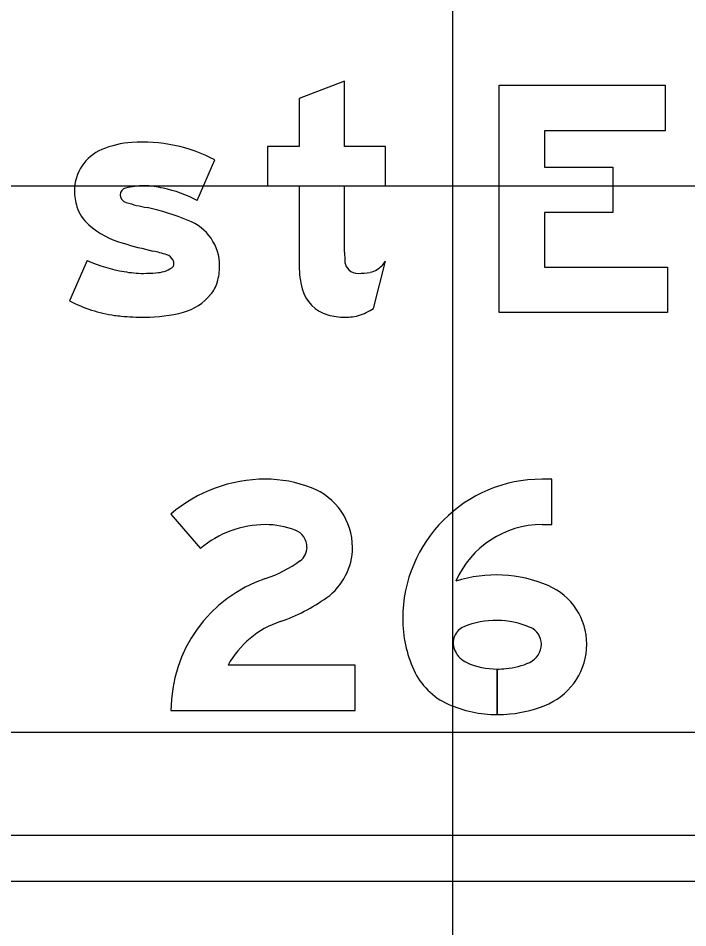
# Model space of a CAD drawing. Extents: x 2193008 to 2198143, y 1236112 to 1237864.
# Drawn here: x 2194931.268 to 2194933.721, y 1237206.39 to 1237209.72 of the extents above; entities that cross this region are included whole.
import ezdxf

# ---------------------------------------------------------------- set-up
doc = ezdxf.new("R2010")
doc.units = 0
for name, color, linetype in [('GSBWFILL', 7, 'Continuous'), ('GSCOLORFILL', 7, 'Continuous'), ('GSDIMS', 7, 'Continuous'), ('GSOUTLINE', 7, 'Continuous'), ('M-ROADS', 7, 'Continuous')]:
    doc.layers.add(name, color=color, linetype=linetype)

msp = doc.modelspace()

# ---------------------------------------------------------------- linework, layer by layer
at = {"layer": 'GSBWFILL'}
for p, q in [((2194931.9241, 1237209.053), (2194931.9887, 1237209.2014)), ((2194931.5215, 1237208.8334), (2194931.4569, 1237208.685)), ((2194932.5703, 1237208.6578), (2194932.6141, 1237208.8301)), ((2194931.4569, 1237208.685), (2194931.4569, 1237208.685))]:
    msp.add_line(p, q, dxfattribs=at)
for points in [[(2194932.4642, 1237208.8629), (2194932.4642, 1237209.1064), (2194932.6141, 1237209.1064), (2194932.6141, 1237209.25), (2194932.4642, 1237209.25), (2194932.4642, 1237209.4894), (2194932.2977, 1237209.4262), (2194932.2977, 1237209.25), (2194932.1812, 1237209.25), (2194932.1812, 1237209.1064), (2194932.2977, 1237209.1064), (2194932.2977, 1237208.8126)], [(2194933.1878, 1237207.866), (2194933.2229, 1237207.866), (2194933.2229, 1237208.0325), (2194933.1878, 1237208.0325)], [(2194931.8278, 1237207.9049), (2194931.936, 1237207.7783)], [(2194931.8278, 1237207.1854), (2194932.5022, 1237207.1854), (2194932.5022, 1237207.3519), (2194932.0373, 1237207.3519)], [(2194933.0226, 1237207.1708), (2194933.0226, 1237207.3373)], [(2194933.0226, 1237207.3373), (2194933.0226, 1237207.1708)]]:
    msp.add_lwpolyline(points, dxfattribs=at)
msp.add_lwpolyline([(2194933.6381, 1237209.4748), (2194933.6381, 1237209.3083), (2194933.1968, 1237209.3083), (2194933.1968, 1237209.1751), (2194933.4466, 1237209.1751), (2194933.4466, 1237209.0086), (2194933.1968, 1237209.0086), (2194933.1968, 1237208.8088), (2194933.6464, 1237208.8088), (2194933.6464, 1237208.6423), (2194933.0303, 1237208.6423), (2194933.0303, 1237209.4748)], close=True, dxfattribs=at)
for centre, major_axis, ratio, start_param, end_param in [((2194931.7091, 1237208.9188), (0, 0.3474), 0.999992, 0.071378, 0.398007), ((2194931.7237, 1237208.696), (0, 0.5707), 0.999992, 5.800291, 6.352301), ((2194931.6377, 1237209.0886), (0, 0.1632), 0.999992, 0.398006, 1.570796), ((2194931.6694, 1237209.0886), (0, 0.1949), 0.999992, 1.570796, 1.879779), ((2194931.667, 1237209.0738), (0, 0.025), 0.999992, 0.21891, 1.570796), ((2194931.6711, 1237209.0738), (0, 0.0291), 0.999992, 1.570796, 2.88808), ((2194931.7302, 1237208.8176), (0, 0.2889), 0.999992, 0, 0.239757), ((2194931.7302, 1237208.8329), (0, 0.2735), 0.999992, 6.027142, 6.283185), ((2194931.7109, 1237208.6528), (0, 0.4534), 0.999992, 5.793797, 6.086746), ((2194931.8503, 1237209.6389), (0, 0.6219), 0.999992, 2.83708, 2.965597), ((2194931.6225, 1237209.0737), (0, 0.1457), 0.999992, 1.879779, 2.42566), ((2194931.5237, 1237208.0657), (0, 0.9852), 0.999992, 5.901211, 6.060377), ((2194931.8274, 1237208.8126), (0, 0.179), 0.999992, 4.712389, 5.919951), ((2194931.7397, 1237209.2084), (0, 0.3242), 0.999992, 2.42566, 2.869403), ((2194932.209, 1237210.8205), (0, 2.0032), 0.999992, 2.860128, 2.916667), ((2194931.5538, 1237207.993), (0, 0.8992), 0.999992, 5.990951, 6.04928), ((2194931.7988, 1237208.8141), (0, 0.0424), 0.999992, 5.20773, 5.944931), ((2194933.5065, 1237208.8629), (0, 1.0423), 0.99999, 1.570796, 1.606005), ((2194931.7307, 1237209.2811), (0, 0.4941), 0.999992, 2.70455, 2.991718), ((2194931.8196, 1237208.8215), (0, 0.0193), 0.999992, 3.769232, 4.712389), ((2194931.8087, 1237208.8215), (0, 0.0302), 0.999992, 4.712389, 5.146352), ((2194931.7974, 1237208.8126), (0, 0.2089), 0.999992, 4.42655, 4.712389), ((2194932.6208, 1237208.8126), (0, 0.3231), 0.99999, 1.570796, 1.830698), ((2194932.512, 1237208.8343), (0, 0.0479), 0.99999, 1.74085, 2.407828), ((2194932.5045, 1237208.9118), (0, 0.1367), 0.99999, 3.756278, 4.071638), ((2194931.7272, 1237209.1646), (0, 0.3787), 0.999992, 2.95481, 3.141593), ((2194931.7272, 1237209.2612), (0, 0.4753), 0.999992, 3.141593, 3.238422), ((2194931.77, 1237208.9009), (0, 0.1128), 0.999992, 3.169414, 3.711965), ((2194932.5136, 1237208.836), (0, 0.0501), 0.99999, 2.407828, 3.141593), ((2194932.5136, 1237209.0488), (0, 0.2629), 0.99999, 3.141593, 3.310762), ((2194932.5473, 1237208.8512), (0, 0.0624), 0.99999, 3.310762, 3.756278), ((2194931.8781, 1237208.7889), (0, 0.1249), 0.999992, 4.009587, 4.42655), ((2194931.8201, 1237208.8352), (0, 0.199), 0.999992, 3.41426, 4.020407), ((2194932.4393, 1237208.7643), (0, 0.1353), 0.99999, 1.830698, 2.869526), ((2194931.6944, 1237209.1411), (0, 0.5142), 0.999992, 2.661561, 2.999689), ((2194931.7325, 1237209.1916), (0, 0.566), 0.999992, 3.141593, 3.39368), ((2194932.4589, 1237208.8215), (0, 0.1981), 0.99999, 3.427755, 3.738844), ((2194931.6805, 1237209.0441), (0, 0.4163), 0.999992, 2.999689, 3.056979), ((2194931.7325, 1237209.6481), (0, 1.0225), 0.999992, 3.056204, 3.141593), ((2194932.4642, 1237208.8536), (0, 0.228), 0.99999, 2.869526, 3.141593), ((2194932.4642, 1237208.954), (0, 0.3283), 0.99999, 3.141593, 3.205734), ((2194932.4766, 1237208.7613), (0, 0.1353), 0.99999, 3.205734, 3.427755), ((2194932.1737, 1237207.4999), (0, 0.5325), 0.999999, 0, 0.706804), ((2194932.1737, 1237207.5613), (0, 0.4712), 0.999999, 5.916094, 6.283185), ((2194933.1878, 1237207.5217), (0, 0.5108), 0.999999, 0, 1.570796), ((2194932.2588, 1237207.7826), (0, 0.234), 0.999999, 4.712389, 5.916094), ((2194932.1737, 1237207.4999), (0, 0.366), 0.999999, 0, 0.706804), ((2194932.1737, 1237207.5613), (0, 0.3047), 0.999999, 5.916094, 6.283185), ((2194932.2588, 1237207.7826), (0, 0.0675), 0.999999, 4.712389, 5.916094), ((2194933.1878, 1237207.5217), (0, 0.3443), 0.999999, 0, 1.161745), ((2194932.2666, 1237207.7826), (0, 0.0598), 0.999999, 3.765038, 4.712389), ((2194932.2666, 1237207.7826), (0, 0.2263), 0.999999, 3.765038, 4.712389), ((2194932.0199, 1237208.1256), (0, 0.4822), 0.999999, 3.468066, 3.765038), ((2194933.0199, 1237207.2021), (0, 0.4799), 0.999999, 5.875072, 6.596573), ((2194932.3383, 1237207.1854), (0, 0.5104), 0.999999, 0.326473, 1.570796), ((2194933.1175, 1237207.428), (0, 0.2338), 0.999999, 4.712389, 5.875072), ((2194932.0199, 1237208.1256), (0, 0.6487), 0.999999, 3.468066, 3.765038), ((2194932.3383, 1237207.1854), (0, 0.3439), 0.999999, 0.326473, 1.065428), ((2194933.1313, 1237207.5217), (0, 0.4543), 0.999999, 1.570796, 1.996105), ((2194933.0199, 1237207.2021), (0, 0.3134), 0.999999, 5.875072, 6.672982), ((2194932.9248, 1237207.4335), (0, 0.0632), 0.999999, 0.389797, 1.974401), ((2194933.1175, 1237207.428), (0, 0.0673), 0.999999, 4.712389, 5.875072), ((2194933.1313, 1237207.5217), (0, 0.2878), 0.999999, 1.974401, 1.996105), ((2194933.112, 1237207.428), (0, 0.0728), 0.999999, 3.571931, 4.712389), ((2194933.112, 1237207.428), (0, 0.2393), 0.999999, 3.571931, 4.712389), ((2194932.9454, 1237207.4375), (0, 0.0837), 0.999999, 1.996105, 2.721836), ((2194933.0226, 1237207.6103), (0, 0.273), 0.999999, 2.721836, 3.141593), ((2194933.0324, 1237207.6015), (0, 0.2637), 0.999999, 3.228955, 3.571931), ((2194932.9454, 1237207.4375), (0, 0.2502), 0.999999, 1.996105, 2.721836), ((2194933.0226, 1237207.7135), (0, 0.3761), 0.999999, 3.141703, 3.228955), ((2194933.0226, 1237207.6103), (0, 0.4395), 0.999999, 2.721836, 3.141593), ((2194933.0324, 1237207.6015), (0, 0.4302), 0.999999, 3.228955, 3.571931), ((2194933.0226, 1237207.7135), (0, 0.5426), 0.999999, 3.141669, 3.228955)]:
    msp.add_ellipse(centre, major_axis=major_axis, ratio=ratio, start_param=start_param, end_param=end_param, dxfattribs=at)
at = {"layer": 'GSCOLORFILL'}
for p, q in [((2194931.9241, 1237209.053), (2194931.9887, 1237209.2014)), ((2194931.5215, 1237208.8334), (2194931.4569, 1237208.685)), ((2194932.5703, 1237208.6578), (2194932.6141, 1237208.8301)), ((2194931.4569, 1237208.685), (2194931.4569, 1237208.685)), ((2194936.0028, 1237206.7275), (2194929.178, 1237206.7275)), ((2194929.178, 1237206.561), (2194936.0028, 1237206.561))]:
    msp.add_line(p, q, dxfattribs=at)
for points in [[(2194932.4642, 1237208.8629), (2194932.4642, 1237209.1064), (2194932.6141, 1237209.1064), (2194932.6141, 1237209.25), (2194932.4642, 1237209.25), (2194932.4642, 1237209.4894), (2194932.2977, 1237209.4262), (2194932.2977, 1237209.25), (2194932.1812, 1237209.25), (2194932.1812, 1237209.1064), (2194932.2977, 1237209.1064), (2194932.2977, 1237208.8126)], [(2194933.1878, 1237207.866), (2194933.2229, 1237207.866), (2194933.2229, 1237208.0325), (2194933.1878, 1237208.0325)], [(2194931.8278, 1237207.9049), (2194931.936, 1237207.7783)], [(2194931.8278, 1237207.1854), (2194932.5022, 1237207.1854), (2194932.5022, 1237207.3519), (2194932.0373, 1237207.3519)], [(2194933.0226, 1237207.1708), (2194933.0226, 1237207.3373)], [(2194933.0226, 1237207.3373), (2194933.0226, 1237207.1708)]]:
    msp.add_lwpolyline(points, dxfattribs=at)
msp.add_lwpolyline([(2194933.6381, 1237209.4748), (2194933.6381, 1237209.3083), (2194933.1968, 1237209.3083), (2194933.1968, 1237209.1751), (2194933.4466, 1237209.1751), (2194933.4466, 1237209.0086), (2194933.1968, 1237209.0086), (2194933.1968, 1237208.8088), (2194933.6464, 1237208.8088), (2194933.6464, 1237208.6423), (2194933.0303, 1237208.6423), (2194933.0303, 1237209.4748)], close=True, dxfattribs=at)
for centre, major_axis, ratio, start_param, end_param in [((2194931.7091, 1237208.9188), (0, 0.3474), 0.999992, 0.071378, 0.398007), ((2194931.7237, 1237208.696), (0, 0.5707), 0.999992, 5.800291, 6.352301), ((2194931.6377, 1237209.0886), (0, 0.1632), 0.999992, 0.398006, 1.570796), ((2194931.6694, 1237209.0886), (0, 0.1949), 0.999992, 1.570796, 1.879779), ((2194931.667, 1237209.0738), (0, 0.025), 0.999992, 0.21891, 1.570796), ((2194931.6711, 1237209.0738), (0, 0.0291), 0.999992, 1.570796, 2.88808), ((2194931.7302, 1237208.8176), (0, 0.2889), 0.999992, 0, 0.239757), ((2194931.7302, 1237208.8329), (0, 0.2735), 0.999992, 6.027142, 6.283185), ((2194931.7109, 1237208.6528), (0, 0.4534), 0.999992, 5.793797, 6.086746), ((2194931.8503, 1237209.6389), (0, 0.6219), 0.999992, 2.83708, 2.965597), ((2194931.6225, 1237209.0737), (0, 0.1457), 0.999992, 1.879779, 2.42566), ((2194931.5237, 1237208.0657), (0, 0.9852), 0.999992, 5.901211, 6.060377), ((2194931.8274, 1237208.8126), (0, 0.179), 0.999992, 4.712389, 5.919951), ((2194931.7397, 1237209.2084), (0, 0.3242), 0.999992, 2.42566, 2.869403), ((2194932.209, 1237210.8205), (0, 2.0032), 0.999992, 2.860128, 2.916667), ((2194931.5538, 1237207.993), (0, 0.8992), 0.999992, 5.990951, 6.04928), ((2194931.7988, 1237208.8141), (0, 0.0424), 0.999992, 5.20773, 5.944931), ((2194933.5065, 1237208.8629), (0, 1.0423), 0.99999, 1.570796, 1.606005), ((2194931.7307, 1237209.2811), (0, 0.4941), 0.999992, 2.70455, 2.991718), ((2194931.8196, 1237208.8215), (0, 0.0193), 0.999992, 3.769232, 4.712389), ((2194931.8087, 1237208.8215), (0, 0.0302), 0.999992, 4.712389, 5.146352), ((2194931.7974, 1237208.8126), (0, 0.2089), 0.999992, 4.42655, 4.712389), ((2194932.6208, 1237208.8126), (0, 0.3231), 0.99999, 1.570796, 1.830698), ((2194932.512, 1237208.8343), (0, 0.0479), 0.99999, 1.74085, 2.407828), ((2194932.5045, 1237208.9118), (0, 0.1367), 0.99999, 3.756278, 4.071638), ((2194931.7272, 1237209.1646), (0, 0.3787), 0.999992, 2.95481, 3.141593), ((2194931.7272, 1237209.2612), (0, 0.4753), 0.999992, 3.141593, 3.238422), ((2194931.77, 1237208.9009), (0, 0.1128), 0.999992, 3.169414, 3.711965), ((2194932.5136, 1237208.836), (0, 0.0501), 0.99999, 2.407828, 3.141593), ((2194932.5136, 1237209.0488), (0, 0.2629), 0.99999, 3.141593, 3.310762), ((2194932.5473, 1237208.8512), (0, 0.0624), 0.99999, 3.310762, 3.756278), ((2194931.8781, 1237208.7889), (0, 0.1249), 0.999992, 4.009587, 4.42655), ((2194931.8201, 1237208.8352), (0, 0.199), 0.999992, 3.41426, 4.020407), ((2194932.4393, 1237208.7643), (0, 0.1353), 0.99999, 1.830698, 2.869526), ((2194931.6944, 1237209.1411), (0, 0.5142), 0.999992, 2.661561, 2.999689), ((2194931.7325, 1237209.1916), (0, 0.566), 0.999992, 3.141593, 3.39368), ((2194932.4589, 1237208.8215), (0, 0.1981), 0.99999, 3.427755, 3.738844), ((2194931.6805, 1237209.0441), (0, 0.4163), 0.999992, 2.999689, 3.056979), ((2194931.7325, 1237209.6481), (0, 1.0225), 0.999992, 3.056204, 3.141593), ((2194932.4642, 1237208.8536), (0, 0.228), 0.99999, 2.869526, 3.141593), ((2194932.4642, 1237208.954), (0, 0.3283), 0.99999, 3.141593, 3.205734), ((2194932.4766, 1237208.7613), (0, 0.1353), 0.99999, 3.205734, 3.427755), ((2194932.1737, 1237207.4999), (0, 0.5325), 0.999999, 0, 0.706804), ((2194932.1737, 1237207.5613), (0, 0.4712), 0.999999, 5.916094, 6.283185), ((2194933.1878, 1237207.5217), (0, 0.5108), 0.999999, 0, 1.570796), ((2194932.2588, 1237207.7826), (0, 0.234), 0.999999, 4.712389, 5.916094), ((2194932.1737, 1237207.4999), (0, 0.366), 0.999999, 0, 0.706804), ((2194932.1737, 1237207.5613), (0, 0.3047), 0.999999, 5.916094, 6.283185), ((2194932.2588, 1237207.7826), (0, 0.0675), 0.999999, 4.712389, 5.916094), ((2194933.1878, 1237207.5217), (0, 0.3443), 0.999999, 0, 1.161745), ((2194932.2666, 1237207.7826), (0, 0.0598), 0.999999, 3.765038, 4.712389), ((2194932.2666, 1237207.7826), (0, 0.2263), 0.999999, 3.765038, 4.712389), ((2194932.0199, 1237208.1256), (0, 0.4822), 0.999999, 3.468066, 3.765038), ((2194933.0199, 1237207.2021), (0, 0.4799), 0.999999, 5.875072, 6.596573), ((2194932.3383, 1237207.1854), (0, 0.5104), 0.999999, 0.326473, 1.570796), ((2194933.1175, 1237207.428), (0, 0.2338), 0.999999, 4.712389, 5.875072), ((2194932.0199, 1237208.1256), (0, 0.6487), 0.999999, 3.468066, 3.765038), ((2194932.3383, 1237207.1854), (0, 0.3439), 0.999999, 0.326473, 1.065428), ((2194933.1313, 1237207.5217), (0, 0.4543), 0.999999, 1.570796, 1.996105), ((2194933.0199, 1237207.2021), (0, 0.3134), 0.999999, 5.875072, 6.672982), ((2194932.9248, 1237207.4335), (0, 0.0632), 0.999999, 0.389797, 1.974401), ((2194933.1175, 1237207.428), (0, 0.0673), 0.999999, 4.712389, 5.875072), ((2194933.1313, 1237207.5217), (0, 0.2878), 0.999999, 1.974401, 1.996105), ((2194933.112, 1237207.428), (0, 0.0728), 0.999999, 3.571931, 4.712389), ((2194933.112, 1237207.428), (0, 0.2393), 0.999999, 3.571931, 4.712389), ((2194932.9454, 1237207.4375), (0, 0.0837), 0.999999, 1.996105, 2.721836), ((2194933.0226, 1237207.6103), (0, 0.273), 0.999999, 2.721836, 3.141593), ((2194933.0324, 1237207.6015), (0, 0.2637), 0.999999, 3.228955, 3.571931), ((2194932.9454, 1237207.4375), (0, 0.2502), 0.999999, 1.996105, 2.721836), ((2194933.0226, 1237207.7135), (0, 0.3761), 0.999999, 3.141703, 3.228955), ((2194933.0226, 1237207.6103), (0, 0.4395), 0.999999, 2.721836, 3.141593), ((2194933.0324, 1237207.6015), (0, 0.4302), 0.999999, 3.228955, 3.571931), ((2194933.0226, 1237207.7135), (0, 0.5426), 0.999999, 3.141669, 3.228955)]:
    msp.add_ellipse(centre, major_axis=major_axis, ratio=ratio, start_param=start_param, end_param=end_param, dxfattribs=at)
at = {"layer": 'GSDIMS'}
msp.add_line((2194893.3603, 1237206.561), (2194936.8353, 1237206.561), dxfattribs=at)
at = {"layer": 'GSOUTLINE'}
for p, q in [((2194931.9241, 1237209.053), (2194931.9887, 1237209.2014)), ((2194931.5215, 1237208.8334), (2194931.4569, 1237208.685)), ((2194932.5703, 1237208.6578), (2194932.6141, 1237208.8301)), ((2194931.4569, 1237208.685), (2194931.4569, 1237208.685))]:
    msp.add_line(p, q, dxfattribs=at)
for points in [[(2194932.4642, 1237208.8629), (2194932.4642, 1237209.1064), (2194932.6141, 1237209.1064), (2194932.6141, 1237209.25), (2194932.4642, 1237209.25), (2194932.4642, 1237209.4894), (2194932.2977, 1237209.4262), (2194932.2977, 1237209.25), (2194932.1812, 1237209.25), (2194932.1812, 1237209.1064), (2194932.2977, 1237209.1064), (2194932.2977, 1237208.8126)], [(2194933.1878, 1237207.866), (2194933.2229, 1237207.866), (2194933.2229, 1237208.0325), (2194933.1878, 1237208.0325)], [(2194931.8278, 1237207.9049), (2194931.936, 1237207.7783)], [(2194931.8278, 1237207.1854), (2194932.5022, 1237207.1854), (2194932.5022, 1237207.3519), (2194932.0373, 1237207.3519)]]:
    msp.add_lwpolyline(points, dxfattribs=at)
msp.add_lwpolyline([(2194933.6381, 1237209.4748), (2194933.6381, 1237209.3083), (2194933.1968, 1237209.3083), (2194933.1968, 1237209.1751), (2194933.4466, 1237209.1751), (2194933.4466, 1237209.0086), (2194933.1968, 1237209.0086), (2194933.1968, 1237208.8088), (2194933.6464, 1237208.8088), (2194933.6464, 1237208.6423), (2194933.0303, 1237208.6423), (2194933.0303, 1237209.4748)], close=True, dxfattribs=at)
for centre, major_axis, ratio, start_param, end_param in [((2194931.7091, 1237208.9188), (0, 0.3474), 0.999992, 0.071378, 0.398007), ((2194931.7237, 1237208.696), (0, 0.5707), 0.999992, 5.800291, 6.352301), ((2194931.6377, 1237209.0886), (0, 0.1632), 0.999992, 0.398006, 1.570796), ((2194931.6694, 1237209.0886), (0, 0.1949), 0.999992, 1.570796, 1.879779), ((2194931.667, 1237209.0738), (0, 0.025), 0.999992, 0.21891, 1.570796), ((2194931.6711, 1237209.0738), (0, 0.0291), 0.999992, 1.570796, 2.88808), ((2194931.7302, 1237208.8176), (0, 0.2889), 0.999992, 0, 0.239757), ((2194931.7302, 1237208.8329), (0, 0.2735), 0.999992, 6.027142, 6.283185), ((2194931.7109, 1237208.6528), (0, 0.4534), 0.999992, 5.793797, 6.086746), ((2194931.8503, 1237209.6389), (0, 0.6219), 0.999992, 2.83708, 2.965597), ((2194931.6225, 1237209.0737), (0, 0.1457), 0.999992, 1.879779, 2.42566), ((2194931.5237, 1237208.0657), (0, 0.9852), 0.999992, 5.901211, 6.060377), ((2194931.8274, 1237208.8126), (0, 0.179), 0.999992, 4.712389, 5.919951), ((2194931.7397, 1237209.2084), (0, 0.3242), 0.999992, 2.42566, 2.869403), ((2194932.209, 1237210.8205), (0, 2.0032), 0.999992, 2.860128, 2.916667), ((2194931.5538, 1237207.993), (0, 0.8992), 0.999992, 5.990951, 6.04928), ((2194931.7988, 1237208.8141), (0, 0.0424), 0.999992, 5.20773, 5.944931), ((2194933.5065, 1237208.8629), (0, 1.0423), 0.99999, 1.570796, 1.606005), ((2194931.7307, 1237209.2811), (0, 0.4941), 0.999992, 2.70455, 2.991718), ((2194931.8196, 1237208.8215), (0, 0.0193), 0.999992, 3.769232, 4.712389), ((2194931.8087, 1237208.8215), (0, 0.0302), 0.999992, 4.712389, 5.146352), ((2194931.7974, 1237208.8126), (0, 0.2089), 0.999992, 4.42655, 4.712389), ((2194932.6208, 1237208.8126), (0, 0.3231), 0.99999, 1.570796, 1.830698), ((2194932.512, 1237208.8343), (0, 0.0479), 0.99999, 1.74085, 2.407828), ((2194932.5045, 1237208.9118), (0, 0.1367), 0.99999, 3.756278, 4.071638), ((2194931.7272, 1237209.1646), (0, 0.3787), 0.999992, 2.95481, 3.141593), ((2194931.7272, 1237209.2612), (0, 0.4753), 0.999992, 3.141593, 3.238422), ((2194931.77, 1237208.9009), (0, 0.1128), 0.999992, 3.169414, 3.711965), ((2194932.5136, 1237208.836), (0, 0.0501), 0.99999, 2.407828, 3.141593), ((2194932.5136, 1237209.0488), (0, 0.2629), 0.99999, 3.141593, 3.310762), ((2194932.5473, 1237208.8512), (0, 0.0624), 0.99999, 3.310762, 3.756278), ((2194931.8781, 1237208.7889), (0, 0.1249), 0.999992, 4.009587, 4.42655), ((2194931.8201, 1237208.8352), (0, 0.199), 0.999992, 3.41426, 4.020407), ((2194932.4393, 1237208.7643), (0, 0.1353), 0.99999, 1.830698, 2.869526), ((2194931.6944, 1237209.1411), (0, 0.5142), 0.999992, 2.661561, 2.999689), ((2194931.7325, 1237209.1916), (0, 0.566), 0.999992, 3.141593, 3.39368), ((2194932.4589, 1237208.8215), (0, 0.1981), 0.99999, 3.427755, 3.738844), ((2194931.6805, 1237209.0441), (0, 0.4163), 0.999992, 2.999689, 3.056979), ((2194931.7325, 1237209.6481), (0, 1.0225), 0.999992, 3.056204, 3.141593), ((2194932.4642, 1237208.8536), (0, 0.228), 0.99999, 2.869526, 3.141593), ((2194932.4642, 1237208.954), (0, 0.3283), 0.99999, 3.141593, 3.205734), ((2194932.4766, 1237208.7613), (0, 0.1353), 0.99999, 3.205734, 3.427755), ((2194932.1737, 1237207.4999), (0, 0.5325), 0.999999, 0, 0.706804), ((2194932.1737, 1237207.5613), (0, 0.4712), 0.999999, 5.916094, 6.283185), ((2194933.1878, 1237207.5217), (0, 0.5108), 0.999999, 0, 1.570796), ((2194932.2588, 1237207.7826), (0, 0.234), 0.999999, 4.712389, 5.916094), ((2194932.1737, 1237207.4999), (0, 0.366), 0.999999, 0, 0.706804), ((2194932.1737, 1237207.5613), (0, 0.3047), 0.999999, 5.916094, 6.283185), ((2194932.2588, 1237207.7826), (0, 0.0675), 0.999999, 4.712389, 5.916094), ((2194933.1878, 1237207.5217), (0, 0.3443), 0.999999, 0, 1.161745), ((2194932.2666, 1237207.7826), (0, 0.0598), 0.999999, 3.765038, 4.712389), ((2194932.2666, 1237207.7826), (0, 0.2263), 0.999999, 3.765038, 4.712389), ((2194932.0199, 1237208.1256), (0, 0.4822), 0.999999, 3.468066, 3.765038), ((2194933.0199, 1237207.2021), (0, 0.4799), 0.999999, 5.875072, 6.596573), ((2194932.3383, 1237207.1854), (0, 0.5104), 0.999999, 0.326473, 1.570796), ((2194933.1175, 1237207.428), (0, 0.2338), 0.999999, 4.712389, 5.875072), ((2194932.0199, 1237208.1256), (0, 0.6487), 0.999999, 3.468066, 3.765038), ((2194932.3383, 1237207.1854), (0, 0.3439), 0.999999, 0.326473, 1.065428), ((2194933.1313, 1237207.5217), (0, 0.4543), 0.999999, 1.570796, 1.996105), ((2194933.0199, 1237207.2021), (0, 0.3134), 0.999999, 5.875072, 6.672982), ((2194932.9248, 1237207.4335), (0, 0.0632), 0.999999, 0.389797, 1.974401), ((2194933.1175, 1237207.428), (0, 0.0673), 0.999999, 4.712389, 5.875072), ((2194933.1313, 1237207.5217), (0, 0.2878), 0.999999, 1.974401, 1.996105), ((2194933.112, 1237207.428), (0, 0.0728), 0.999999, 3.571931, 4.712389), ((2194933.112, 1237207.428), (0, 0.2393), 0.999999, 3.571931, 4.712389), ((2194932.9454, 1237207.4375), (0, 0.0837), 0.999999, 1.996105, 2.721836), ((2194933.0226, 1237207.6103), (0, 0.273), 0.999999, 2.721836, 3.141593), ((2194933.0324, 1237207.6015), (0, 0.2637), 0.999999, 3.228955, 3.571931), ((2194932.9454, 1237207.4375), (0, 0.2502), 0.999999, 1.996105, 2.721836), ((2194933.0226, 1237207.7135), (0, 0.3761), 0.999999, 3.141593, 3.228955), ((2194933.0226, 1237207.6103), (0, 0.4395), 0.999999, 2.721836, 3.141593), ((2194933.0324, 1237207.6015), (0, 0.4302), 0.999999, 3.228955, 3.571931), ((2194933.0226, 1237207.7135), (0, 0.5426), 0.999999, 3.141593, 3.228955)]:
    msp.add_ellipse(centre, major_axis=major_axis, ratio=ratio, start_param=start_param, end_param=end_param, dxfattribs=at)
at = {"layer": 'M-ROADS'}
for p, q in [((2194932.8603, 1237163.1062), (2194932.8603, 1237223.1062)), ((2194892.8603, 1237209.1062), (2195022.8603, 1237209.1062)), ((2194892.8603, 1237207.1062), (2195022.8603, 1237207.1062))]:
    msp.add_line(p, q, dxfattribs=at)

doc.saveas('drawing.dxf')
